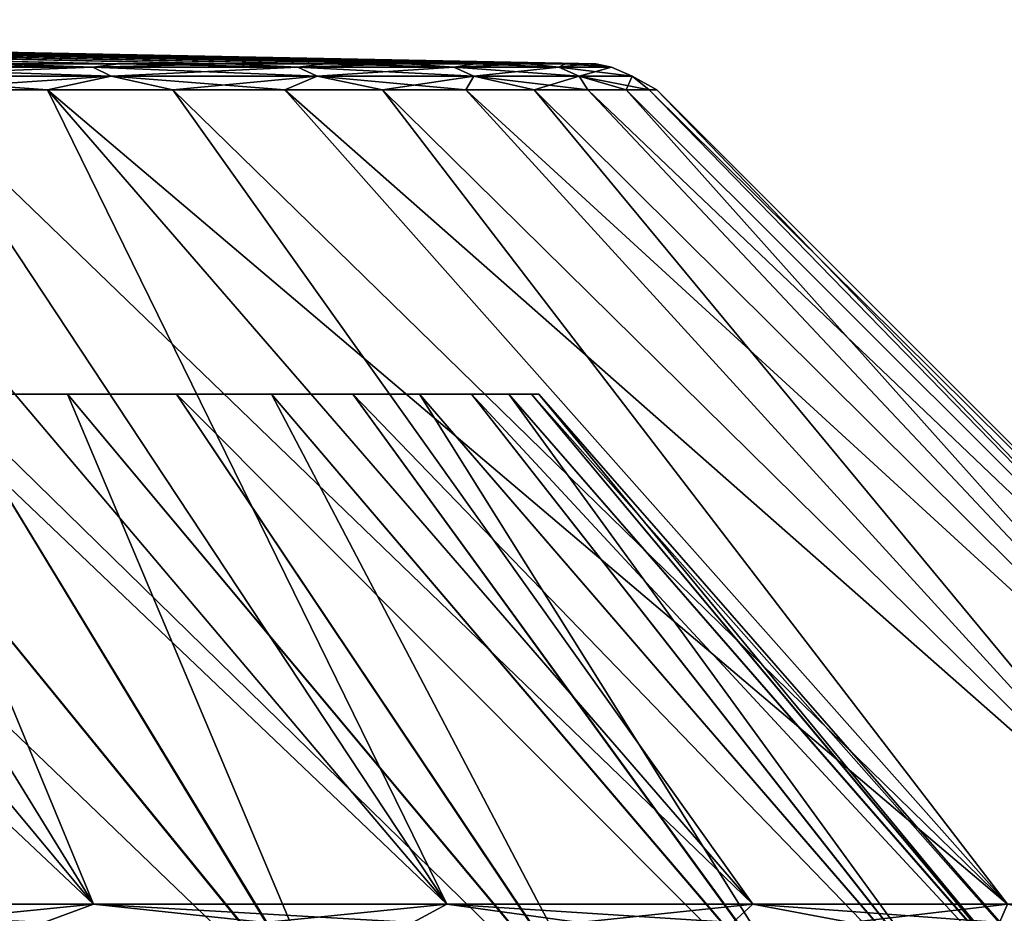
# Model space of a CAD drawing. Header units: millimetres. Extents: x -139 to 106, y -8 to 139.
# Tile 343 of 459: x -7.9 to -4.6, y 136.32 to 139.31. Entities that reach past the tile are written whole.
import ezdxf

# ---------------------------------------------------------------- set-up
doc = ezdxf.new("R2010")
doc.units = ezdxf.units.MM
doc.header["$LTSCALE"] = 53.842063
for name, color, linetype in [('306', 7, 'CONTINUOUS'), ('307', 7, 'CONTINUOUS'), ('308', 7, 'CONTINUOUS'), ('311', 7, 'CONTINUOUS'), ('312', 7, 'CONTINUOUS'), ('321', 7, 'CONTINUOUS'), ('324', 7, 'CONTINUOUS')]:
    doc.layers.add(name, color=color, linetype=linetype)

msp = doc.modelspace()

# ---------------------------------------------------------------- linework, layer by layer
at = {"layer": '306', "color": 8, "linetype": 'CONTINUOUS'}
for points in [[(-9.2066, 136.2887, -13.6109), (-8.9814, 136.3508, -13.3485), (-7.8192, 136.2887, -12.2722), (-9.2066, 136.2887, -13.6109)], [(-8.9814, 136.3508, -13.3485), (-7.652, 136.3508, -12.019), (-7.8192, 136.2887, -12.2722), (-8.9814, 136.3508, -13.3485)], [(-7.8192, 136.2887, -12.2722), (-7.652, 136.3508, -12.019), (-6.5829, 136.2887, -10.7929), (-7.8192, 136.2887, -12.2722)], [(-7.652, 136.3508, -12.019), (-6.4688, 136.3508, -10.5579), (-6.5829, 136.2887, -10.7929), (-7.652, 136.3508, -12.019)], [(-6.5829, 136.2887, -10.7929), (-6.4688, 136.3508, -10.5579), (-5.5118, 136.2887, -9.1898), (-6.5829, 136.2887, -10.7929)], [(-6.4688, 136.3508, -10.5579), (-5.4448, 136.3508, -8.9811), (-5.5118, 136.2887, -9.1898), (-6.4688, 136.3508, -10.5579)], [(-5.5118, 136.2887, -9.1898), (-5.4448, 136.3508, -8.9811), (-4.6182, 136.2887, -7.4815), (-5.5118, 136.2887, -9.1898)], [(-5.4448, 136.3508, -8.9811), (-4.5912, 136.3508, -7.3059), (-4.6182, 136.2887, -7.4815), (-5.4448, 136.3508, -8.9811)], [(-4.6182, 136.2887, -7.4815), (-4.5912, 136.3508, -7.3059), (-3.9123, 136.2887, -5.6875), (-4.6182, 136.2887, -7.4815)]]:
    msp.add_3dface(points, dxfattribs=at)
at = {"layer": '307', "color": 8, "linetype": 'CONTINUOUS'}
for points in [[(-7.652, 136.3508, 12.019), (-8.9814, 136.3508, 13.3485), (-8.2656, 136.2887, 12.7348), (-7.652, 136.3508, 12.019)], [(-7.0787, 136.2887, 11.4253), (-7.652, 136.3508, 12.019), (-8.2656, 136.2887, 12.7348), (-7.0787, 136.2887, 11.4253)], [(-6.4688, 136.3508, 10.5579), (-7.652, 136.3508, 12.019), (-7.0787, 136.2887, 11.4253), (-6.4688, 136.3508, 10.5579)], [(-6.0259, 136.2887, 10.0057), (-6.4688, 136.3508, 10.5579), (-7.0787, 136.2887, 11.4253), (-6.0259, 136.2887, 10.0057)], [(-5.4448, 136.3508, 8.9811), (-6.4688, 136.3508, 10.5579), (-6.0259, 136.2887, 10.0057), (-5.4448, 136.3508, 8.9811)], [(-5.1172, 136.2887, 8.4897), (-5.4448, 136.3508, 8.9811), (-6.0259, 136.2887, 10.0057), (-5.1172, 136.2887, 8.4897)], [(-4.5912, 136.3508, 7.3059), (-5.4448, 136.3508, 8.9811), (-5.1172, 136.2887, 8.4897), (-4.5912, 136.3508, 7.3059)], [(-4.3616, 136.2887, 6.892), (-4.5912, 136.3508, 7.3059), (-5.1172, 136.2887, 8.4897), (-4.3616, 136.2887, 6.892)]]:
    msp.add_3dface(points, dxfattribs=at)
at = {"layer": '308', "color": 8, "linetype": 'CONTINUOUS'}
for points in [[(-8.9814, 136.3508, 13.3485), (-7.652, 136.3508, 12.019), (-10.5458, 139.0783, 11.0813), (-8.9814, 136.3508, 13.3485)], [(-10.5458, 139.0783, 11.0813), (-7.652, 136.3508, 12.019), (-9.9192, 139.0783, 10.4546), (-10.5458, 139.0783, 11.0813)], [(-7.652, 136.3508, -12.019), (-8.9814, 136.3508, -13.3485), (-9.9192, 139.0783, -10.4546), (-7.652, 136.3508, -12.019)], [(-9.3301, 139.0783, -9.7926), (-7.652, 136.3508, -12.019), (-9.9192, 139.0783, -10.4546), (-9.3301, 139.0783, -9.7926)], [(-9.9192, 139.0783, 10.4546), (-7.652, 136.3508, 12.019), (-9.33, 139.0783, 9.7926), (-9.9192, 139.0783, 10.4546)], [(-8.7804, 139.0783, -9.0975), (-7.652, 136.3508, -12.019), (-9.3301, 139.0783, -9.7926), (-8.7804, 139.0783, -9.0975)], [(-7.652, 136.3508, 12.019), (-6.4688, 136.3508, 10.5579), (-9.33, 139.0783, 9.7926), (-7.652, 136.3508, 12.019)], [(-9.33, 139.0783, 9.7926), (-6.4688, 136.3508, 10.5579), (-8.7804, 139.0783, 9.0975), (-9.33, 139.0783, 9.7926)], [(-6.4688, 136.3508, -10.5579), (-7.652, 136.3508, -12.019), (-8.7804, 139.0783, -9.0975), (-6.4688, 136.3508, -10.5579)], [(-8.2721, 139.0783, -8.3716), (-6.4688, 136.3508, -10.5579), (-8.7804, 139.0783, -9.0975), (-8.2721, 139.0783, -8.3716)], [(-8.7804, 139.0783, 9.0975), (-6.4688, 136.3508, 10.5579), (-8.2721, 139.0783, 8.3715), (-8.7804, 139.0783, 9.0975)], [(-7.8069, 139.0783, -7.6173), (-6.4688, 136.3508, -10.5579), (-8.2721, 139.0783, -8.3716), (-7.8069, 139.0783, -7.6173)], [(-6.4688, 136.3508, 10.5579), (-5.4448, 136.3508, 8.9811), (-8.2721, 139.0783, 8.3715), (-6.4688, 136.3508, 10.5579)], [(-8.2721, 139.0783, 8.3715), (-5.4448, 136.3508, 8.9811), (-7.8069, 139.0783, 7.6173), (-8.2721, 139.0783, 8.3715)], [(-5.4448, 136.3508, -8.9811), (-6.4688, 136.3508, -10.5579), (-7.8069, 139.0783, -7.6173), (-5.4448, 136.3508, -8.9811)], [(-7.3863, 139.0783, -6.8373), (-5.4448, 136.3508, -8.9811), (-7.8069, 139.0783, -7.6173), (-7.3863, 139.0783, -6.8373)], [(-5.4448, 136.3508, 8.9811), (-4.5912, 136.3508, 7.3059), (-7.8069, 139.0783, 7.6173), (-5.4448, 136.3508, 8.9811)], [(-7.8069, 139.0783, 7.6173), (-4.5912, 136.3508, 7.3059), (-7.3863, 139.0783, 6.8373), (-7.8069, 139.0783, 7.6173)], [(-4.5912, 136.3508, -7.3059), (-5.4448, 136.3508, -8.9811), (-7.3863, 139.0783, -6.8373), (-4.5912, 136.3508, -7.3059)], [(-7.0118, 139.0783, -6.0341), (-4.5912, 136.3508, -7.3059), (-7.3863, 139.0783, -6.8373), (-7.0118, 139.0783, -6.0341)], [(-7.3863, 139.0783, 6.8373), (-4.5912, 136.3508, 7.3059), (-7.0118, 139.0783, 6.0341), (-7.3863, 139.0783, 6.8373)], [(-6.6846, 139.0783, -5.2106), (-4.5912, 136.3508, -7.3059), (-7.0118, 139.0783, -6.0341), (-6.6846, 139.0783, -5.2106)], [(-4.5912, 136.3508, 7.3059), (-3.9174, 136.3508, 5.5506), (-7.0118, 139.0783, 6.0341), (-4.5912, 136.3508, 7.3059)], [(-7.0118, 139.0783, 6.0341), (-3.9174, 136.3508, 5.5506), (-6.6846, 139.0783, 5.2105), (-7.0118, 139.0783, 6.0341)], [(-3.9174, 136.3508, -5.5506), (-4.5912, 136.3508, -7.3059), (-6.6846, 139.0783, -5.2106), (-3.9174, 136.3508, -5.5506)], [(-6.4058, 139.0783, -4.3693), (-3.9174, 136.3508, -5.5506), (-6.6846, 139.0783, -5.2106), (-6.4058, 139.0783, -4.3693)], [(-6.6846, 139.0783, 5.2105), (-3.9174, 136.3508, 5.5506), (-6.4058, 139.0783, 4.3693), (-6.6846, 139.0783, 5.2105)], [(-6.1765, 139.0783, -3.5134), (-3.9174, 136.3508, -5.5506), (-6.4058, 139.0783, -4.3693), (-6.1765, 139.0783, -3.5134)], [(-3.9174, 136.3508, 5.5506), (-3.4308, 136.3508, 3.7345), (-6.4058, 139.0783, 4.3693), (-3.9174, 136.3508, 5.5506)], [(-6.4058, 139.0783, 4.3693), (-3.4308, 136.3508, 3.7345), (-6.1765, 139.0783, 3.5133), (-6.4058, 139.0783, 4.3693)], [(-3.4308, 136.3508, -3.7346), (-3.9174, 136.3508, -5.5506), (-6.1765, 139.0783, -3.5134), (-3.4308, 136.3508, -3.7346)], [(-5.9973, 139.0783, -2.6455), (-3.4308, 136.3508, -3.7346), (-6.1765, 139.0783, -3.5134), (-5.9973, 139.0783, -2.6455)], [(-6.1765, 139.0783, 3.5133), (-3.4308, 136.3508, 3.7345), (-5.9973, 139.0783, 2.6455), (-6.1765, 139.0783, 3.5133)], [(-5.8688, 139.0783, -1.7686), (-3.4308, 136.3508, -3.7346), (-5.9973, 139.0783, -2.6455), (-5.8688, 139.0783, -1.7686)], [(-3.4308, 136.3508, 3.7345), (-3.1367, 136.3508, 1.8776), (-5.9973, 139.0783, 2.6455), (-3.4308, 136.3508, 3.7345)], [(-5.9973, 139.0783, 2.6455), (-3.1367, 136.3508, 1.8776), (-5.8688, 139.0783, 1.7686), (-5.9973, 139.0783, 2.6455)], [(-3.1367, 136.3508, -1.8776), (-3.4308, 136.3508, -3.7346), (-5.8688, 139.0783, -1.7686), (-3.1367, 136.3508, -1.8776)], [(-5.7916, 139.0783, -0.8858), (-3.1367, 136.3508, -1.8776), (-5.8688, 139.0783, -1.7686), (-5.7916, 139.0783, -0.8858)], [(-5.8688, 139.0783, 1.7686), (-3.1367, 136.3508, 1.8776), (-5.7916, 139.0783, 0.8858), (-5.8688, 139.0783, 1.7686)], [(-3.1367, 136.3508, 1.8776), (-3.0383, 136.3508, 0), (-5.7916, 139.0783, 0.8858), (-3.1367, 136.3508, 1.8776)], [(-5.7916, 139.0783, 0.8858), (-3.0383, 136.3508, 0), (-5.7658, 139.0783, 0), (-5.7916, 139.0783, 0.8858)], [(-5.7658, 139.0783, 0), (-3.1367, 136.3508, -1.8776), (-5.7916, 139.0783, -0.8858), (-5.7658, 139.0783, 0)], [(-3.0383, 136.3508, 0), (-3.1367, 136.3508, -1.8776), (-5.7658, 139.0783, 0), (-3.0383, 136.3508, 0)]]:
    msp.add_3dface(points, dxfattribs=at)
at = {"layer": '311', "color": 8, "linetype": 'CONTINUOUS'}
for points in [[(-7.6548, 139.1545, 7.0754), (-8.4428, 139.166, 8.2593), (-8.4981, 139.1545, 8.4768), (-7.6548, 139.1545, 7.0754)], [(-8.4981, 139.1545, -8.4768), (-7.9838, 139.166, -7.5152), (-7.6548, 139.1545, -7.0754), (-8.4981, 139.1545, -8.4768)], [(-8.4404, 139.1246, 8.5159), (-7.5933, 139.1246, 7.108), (-8.4981, 139.1545, 8.4768), (-8.4404, 139.1246, 8.5159)], [(-7.5933, 139.1246, 7.108), (-7.6548, 139.1545, 7.0754), (-8.4981, 139.1545, 8.4768), (-7.5933, 139.1246, 7.108)], [(-8.4404, 139.1246, -8.5159), (-8.4981, 139.1545, -8.4768), (-7.6548, 139.1545, -7.0754), (-8.4404, 139.1246, -8.5159)], [(-7.9838, 139.166, 7.5152), (-8.4428, 139.166, 8.2593), (-7.6548, 139.1545, 7.0754), (-7.9838, 139.166, 7.5152)], [(-7.5933, 139.1246, -7.108), (-8.4404, 139.1246, -8.5159), (-7.6548, 139.1545, -7.0754), (-7.5933, 139.1246, -7.108)], [(-7.5688, 139.166, 6.7456), (-7.9838, 139.166, 7.5152), (-7.6548, 139.1545, 7.0754), (-7.5688, 139.166, 6.7456)], [(-7.9838, 139.166, -7.5152), (-7.5688, 139.166, -6.7456), (-7.6548, 139.1545, -7.0754), (-7.9838, 139.166, -7.5152)], [(-6.9681, 139.1545, 5.591), (-7.5688, 139.166, 6.7456), (-7.6548, 139.1545, 7.0754), (-6.9681, 139.1545, 5.591)], [(-7.5688, 139.166, -6.7456), (-7.1993, 139.166, -5.9532), (-7.6548, 139.1545, -7.0754), (-7.5688, 139.166, -6.7456)], [(-7.6548, 139.1545, -7.0754), (-7.1993, 139.166, -5.9532), (-6.9681, 139.1545, -5.591), (-7.6548, 139.1545, -7.0754)], [(-7.5933, 139.1246, 7.108), (-6.9034, 139.1246, 5.6168), (-7.6548, 139.1545, 7.0754), (-7.5933, 139.1246, 7.108)], [(-6.9034, 139.1246, 5.6168), (-6.9681, 139.1545, 5.591), (-7.6548, 139.1545, 7.0754), (-6.9034, 139.1246, 5.6168)], [(-7.5933, 139.1246, -7.108), (-7.6548, 139.1545, -7.0754), (-6.9681, 139.1545, -5.591), (-7.5933, 139.1246, -7.108)], [(-6.9034, 139.1246, -5.6168), (-7.5933, 139.1246, -7.108), (-6.9681, 139.1545, -5.591), (-6.9034, 139.1246, -5.6168)], [(-7.1993, 139.166, 5.9532), (-7.5688, 139.166, 6.7456), (-6.9681, 139.1545, 5.591), (-7.1993, 139.166, 5.9532)], [(-6.8765, 139.166, 5.1407), (-7.1993, 139.166, 5.9532), (-6.9681, 139.1545, 5.591), (-6.8765, 139.166, 5.1407)], [(-7.1993, 139.166, -5.9532), (-6.8765, 139.166, -5.1407), (-6.9681, 139.1545, -5.591), (-7.1993, 139.166, -5.9532)], [(-6.4459, 139.1545, 4.0411), (-6.8765, 139.166, 5.1407), (-6.9681, 139.1545, 5.591), (-6.4459, 139.1545, 4.0411)], [(-6.8765, 139.166, -5.1407), (-6.6015, 139.166, -4.3108), (-6.9681, 139.1545, -5.591), (-6.8765, 139.166, -5.1407)], [(-6.9681, 139.1545, -5.591), (-6.6015, 139.166, -4.3108), (-6.4459, 139.1545, -4.0411), (-6.9681, 139.1545, -5.591)], [(-6.9034, 139.1246, 5.6168), (-6.3788, 139.1246, 4.0597), (-6.9681, 139.1545, 5.591), (-6.9034, 139.1246, 5.6168)], [(-6.3788, 139.1246, 4.0597), (-6.4459, 139.1545, 4.0411), (-6.9681, 139.1545, 5.591), (-6.3788, 139.1246, 4.0597)], [(-6.9034, 139.1246, -5.6168), (-6.9681, 139.1545, -5.591), (-6.4459, 139.1545, -4.0411), (-6.9034, 139.1246, -5.6168)], [(-6.3788, 139.1246, -4.0597), (-6.9034, 139.1246, -5.6168), (-6.4459, 139.1545, -4.0411), (-6.3788, 139.1246, -4.0597)], [(-6.6015, 139.166, 4.3108), (-6.8765, 139.166, 5.1407), (-6.4459, 139.1545, 4.0411), (-6.6015, 139.166, 4.3108)], [(-6.3752, 139.166, 3.4662), (-6.6015, 139.166, 4.3108), (-6.4459, 139.1545, 4.0411), (-6.3752, 139.166, 3.4662)], [(-6.6015, 139.166, -4.3108), (-6.3752, 139.166, -3.4662), (-6.4459, 139.1545, -4.0411), (-6.6015, 139.166, -4.3108)], [(-6.0943, 139.1545, 2.4437), (-6.3752, 139.166, 3.4662), (-6.4459, 139.1545, 4.0411), (-6.0943, 139.1545, 2.4437)], [(-6.3752, 139.166, -3.4662), (-6.1984, 139.166, -2.61), (-6.4459, 139.1545, -4.0411), (-6.3752, 139.166, -3.4662)], [(-6.4459, 139.1545, -4.0411), (-6.1984, 139.166, -2.61), (-6.0943, 139.1545, -2.4437), (-6.4459, 139.1545, -4.0411)], [(-6.3788, 139.1246, 4.0597), (-6.0255, 139.1246, 2.455), (-6.4459, 139.1545, 4.0411), (-6.3788, 139.1246, 4.0597)], [(-6.0255, 139.1246, 2.455), (-6.0943, 139.1545, 2.4437), (-6.4459, 139.1545, 4.0411), (-6.0255, 139.1246, 2.455)], [(-6.3788, 139.1246, -4.0597), (-6.4459, 139.1545, -4.0411), (-6.0943, 139.1545, -2.4437), (-6.3788, 139.1246, -4.0597)], [(-6.0255, 139.1246, -2.455), (-6.3788, 139.1246, -4.0597), (-6.0943, 139.1545, -2.4437), (-6.0255, 139.1246, -2.455)], [(-6.1984, 139.166, 2.61), (-6.3752, 139.166, 3.4662), (-6.0943, 139.1545, 2.4437), (-6.1984, 139.166, 2.61)], [(-6.0717, 139.166, 1.7449), (-6.1984, 139.166, 2.61), (-6.0943, 139.1545, 2.4437), (-6.0717, 139.166, 1.7449)], [(-6.1984, 139.166, -2.61), (-6.0717, 139.166, -1.7449), (-6.0943, 139.1545, -2.4437), (-6.1984, 139.166, -2.61)], [(-5.9174, 139.1545, 0.8178), (-6.0717, 139.166, 1.7449), (-6.0943, 139.1545, 2.4437), (-5.9174, 139.1545, 0.8178)], [(-6.0717, 139.166, -1.7449), (-5.9955, 139.166, -0.8739), (-6.0943, 139.1545, -2.4437), (-6.0717, 139.166, -1.7449)], [(-6.0943, 139.1545, -2.4437), (-5.9955, 139.166, -0.8739), (-5.9174, 139.1545, -0.8178), (-6.0943, 139.1545, -2.4437)], [(-6.0255, 139.1246, 2.455), (-5.8479, 139.1246, 0.8215), (-6.0943, 139.1545, 2.4437), (-6.0255, 139.1246, 2.455)], [(-5.8479, 139.1246, 0.8215), (-5.9174, 139.1545, 0.8178), (-6.0943, 139.1545, 2.4437), (-5.8479, 139.1246, 0.8215)], [(-6.0255, 139.1246, -2.455), (-6.0943, 139.1545, -2.4437), (-5.9174, 139.1545, -0.8178), (-6.0255, 139.1246, -2.455)], [(-5.9955, 139.166, 0.8739), (-6.0717, 139.166, 1.7449), (-5.9174, 139.1545, 0.8178), (-5.9955, 139.166, 0.8739)], [(-5.8479, 139.1246, -0.8215), (-6.0255, 139.1246, -2.455), (-5.9174, 139.1545, -0.8178), (-5.8479, 139.1246, -0.8215)], [(-5.9701, 139.166, 0), (-5.9955, 139.166, 0.8739), (-5.9174, 139.1545, 0.8178), (-5.9701, 139.166, 0)], [(-5.9955, 139.166, -0.8739), (-5.9701, 139.166, 0), (-5.9174, 139.1545, -0.8178), (-5.9955, 139.166, -0.8739)], [(-5.9174, 139.1545, -0.8178), (-5.9701, 139.166, 0), (-5.9174, 139.1545, 0.8178), (-5.9174, 139.1545, -0.8178)], [(-5.8479, 139.1246, 0.8215), (-5.8479, 139.1246, -0.8215), (-5.9174, 139.1545, 0.8178), (-5.8479, 139.1246, 0.8215)], [(-5.8479, 139.1246, -0.8215), (-5.9174, 139.1545, -0.8178), (-5.9174, 139.1545, 0.8178), (-5.8479, 139.1246, -0.8215)], [(-8.2721, 139.0783, 8.3715), (-7.8069, 139.0783, 7.6173), (-8.4404, 139.1246, 8.5159), (-8.2721, 139.0783, 8.3715)], [(-8.4404, 139.1246, 8.5159), (-7.8069, 139.0783, 7.6173), (-7.5933, 139.1246, 7.108), (-8.4404, 139.1246, 8.5159)], [(-7.5933, 139.1246, -7.108), (-8.2721, 139.0783, -8.3716), (-8.4404, 139.1246, -8.5159), (-7.5933, 139.1246, -7.108)], [(-7.8069, 139.0783, -7.6173), (-8.2721, 139.0783, -8.3716), (-7.5933, 139.1246, -7.108), (-7.8069, 139.0783, -7.6173)], [(-7.8069, 139.0783, 7.6173), (-7.3863, 139.0783, 6.8373), (-7.5933, 139.1246, 7.108), (-7.8069, 139.0783, 7.6173)], [(-7.3863, 139.0783, -6.8373), (-7.8069, 139.0783, -7.6173), (-7.5933, 139.1246, -7.108), (-7.3863, 139.0783, -6.8373)], [(-7.3863, 139.0783, 6.8373), (-7.0118, 139.0783, 6.0341), (-7.5933, 139.1246, 7.108), (-7.3863, 139.0783, 6.8373)], [(-7.5933, 139.1246, 7.108), (-7.0118, 139.0783, 6.0341), (-6.9034, 139.1246, 5.6168), (-7.5933, 139.1246, 7.108)], [(-6.9034, 139.1246, -5.6168), (-7.3863, 139.0783, -6.8373), (-7.5933, 139.1246, -7.108), (-6.9034, 139.1246, -5.6168)], [(-7.0118, 139.0783, -6.0341), (-7.3863, 139.0783, -6.8373), (-6.9034, 139.1246, -5.6168), (-7.0118, 139.0783, -6.0341)], [(-7.0118, 139.0783, 6.0341), (-6.6846, 139.0783, 5.2105), (-6.9034, 139.1246, 5.6168), (-7.0118, 139.0783, 6.0341)], [(-6.6846, 139.0783, -5.2106), (-7.0118, 139.0783, -6.0341), (-6.9034, 139.1246, -5.6168), (-6.6846, 139.0783, -5.2106)], [(-6.6846, 139.0783, 5.2105), (-6.4058, 139.0783, 4.3693), (-6.9034, 139.1246, 5.6168), (-6.6846, 139.0783, 5.2105)], [(-6.9034, 139.1246, 5.6168), (-6.4058, 139.0783, 4.3693), (-6.3788, 139.1246, 4.0597), (-6.9034, 139.1246, 5.6168)], [(-6.3788, 139.1246, -4.0597), (-6.6846, 139.0783, -5.2106), (-6.9034, 139.1246, -5.6168), (-6.3788, 139.1246, -4.0597)], [(-6.4058, 139.0783, -4.3693), (-6.6846, 139.0783, -5.2106), (-6.3788, 139.1246, -4.0597), (-6.4058, 139.0783, -4.3693)], [(-6.4058, 139.0783, 4.3693), (-6.1765, 139.0783, 3.5133), (-6.3788, 139.1246, 4.0597), (-6.4058, 139.0783, 4.3693)], [(-6.1765, 139.0783, -3.5134), (-6.4058, 139.0783, -4.3693), (-6.3788, 139.1246, -4.0597), (-6.1765, 139.0783, -3.5134)], [(-6.1765, 139.0783, 3.5133), (-5.9973, 139.0783, 2.6455), (-6.3788, 139.1246, 4.0597), (-6.1765, 139.0783, 3.5133)], [(-6.3788, 139.1246, 4.0597), (-5.9973, 139.0783, 2.6455), (-6.0255, 139.1246, 2.455), (-6.3788, 139.1246, 4.0597)], [(-6.0255, 139.1246, -2.455), (-6.1765, 139.0783, -3.5134), (-6.3788, 139.1246, -4.0597), (-6.0255, 139.1246, -2.455)], [(-5.9973, 139.0783, -2.6455), (-6.1765, 139.0783, -3.5134), (-6.0255, 139.1246, -2.455), (-5.9973, 139.0783, -2.6455)], [(-5.9973, 139.0783, 2.6455), (-5.8688, 139.0783, 1.7686), (-6.0255, 139.1246, 2.455), (-5.9973, 139.0783, 2.6455)], [(-5.8688, 139.0783, 1.7686), (-5.7916, 139.0783, 0.8858), (-6.0255, 139.1246, 2.455), (-5.8688, 139.0783, 1.7686)], [(-6.0255, 139.1246, 2.455), (-5.7916, 139.0783, 0.8858), (-5.8479, 139.1246, 0.8215), (-6.0255, 139.1246, 2.455)], [(-5.8688, 139.0783, -1.7686), (-5.9973, 139.0783, -2.6455), (-6.0255, 139.1246, -2.455), (-5.8688, 139.0783, -1.7686)], [(-5.8479, 139.1246, -0.8215), (-5.8688, 139.0783, -1.7686), (-6.0255, 139.1246, -2.455), (-5.8479, 139.1246, -0.8215)], [(-5.7916, 139.0783, -0.8858), (-5.8688, 139.0783, -1.7686), (-5.8479, 139.1246, -0.8215), (-5.7916, 139.0783, -0.8858)], [(-5.7916, 139.0783, 0.8858), (-5.7658, 139.0783, 0), (-5.8479, 139.1246, 0.8215), (-5.7916, 139.0783, 0.8858)], [(-5.7658, 139.0783, 0), (-5.7916, 139.0783, -0.8858), (-5.8479, 139.1246, -0.8215), (-5.7658, 139.0783, 0)], [(-5.8479, 139.1246, 0.8215), (-5.7658, 139.0783, 0), (-5.8479, 139.1246, -0.8215), (-5.8479, 139.1246, 0.8215)]]:
    msp.add_3dface(points, dxfattribs=at)
at = {"layer": '312', "linetype": 'CONTINUOUS'}
for points in [[(-7.9838, 139.166, 7.5152), (-7.5688, 139.166, 6.7456), (-14.6366, 139.3137, 3.9987), (-7.9838, 139.166, 7.5152)], [(-7.5688, 139.166, 6.7456), (-14.2289, 139.3137, 3.261), (-14.6366, 139.3137, 3.9987), (-7.5688, 139.166, 6.7456)], [(-7.5688, 139.166, 6.7456), (-7.1993, 139.166, 5.9532), (-14.2289, 139.3137, 3.261), (-7.5688, 139.166, 6.7456)], [(-7.1993, 139.166, 5.9532), (-6.8765, 139.166, 5.1407), (-14.2289, 139.3137, 3.261), (-7.1993, 139.166, 5.9532)], [(-6.8765, 139.166, 5.1407), (-13.9064, 139.3137, 2.4823), (-14.2289, 139.3137, 3.261), (-6.8765, 139.166, 5.1407)], [(-7.1993, 139.166, -5.9532), (-7.5688, 139.166, -6.7456), (-14.2289, 139.3137, -3.261), (-7.1993, 139.166, -5.9532)], [(-7.1993, 139.166, -5.9532), (-14.2289, 139.3137, -3.261), (-13.9064, 139.3137, -2.4823), (-7.1993, 139.166, -5.9532)], [(-7.5688, 139.166, -6.7456), (-7.9838, 139.166, -7.5152), (-14.2289, 139.3137, -3.261), (-7.5688, 139.166, -6.7456)], [(-6.8765, 139.166, 5.1407), (-6.6015, 139.166, 4.3108), (-13.9064, 139.3137, 2.4823), (-6.8765, 139.166, 5.1407)], [(-6.6015, 139.166, 4.3108), (-6.3752, 139.166, 3.4662), (-13.9064, 139.3137, 2.4823), (-6.6015, 139.166, 4.3108)], [(-6.3752, 139.166, 3.4662), (-13.6731, 139.3137, 1.6724), (-13.9064, 139.3137, 2.4823), (-6.3752, 139.166, 3.4662)], [(-6.6015, 139.166, -4.3108), (-6.8765, 139.166, -5.1407), (-13.9064, 139.3137, -2.4823), (-6.6015, 139.166, -4.3108)], [(-6.6015, 139.166, -4.3108), (-13.9064, 139.3137, -2.4823), (-13.6731, 139.3137, -1.6724), (-6.6015, 139.166, -4.3108)], [(-6.8765, 139.166, -5.1407), (-7.1993, 139.166, -5.9532), (-13.9064, 139.3137, -2.4823), (-6.8765, 139.166, -5.1407)], [(-6.3752, 139.166, 3.4662), (-6.1984, 139.166, 2.61), (-13.6731, 139.3137, 1.6724), (-6.3752, 139.166, 3.4662)], [(-6.1984, 139.166, 2.61), (-6.0717, 139.166, 1.7449), (-13.6731, 139.3137, 1.6724), (-6.1984, 139.166, 2.61)], [(-6.0717, 139.166, 1.7449), (-13.5319, 139.3137, 0.8415), (-13.6731, 139.3137, 1.6724), (-6.0717, 139.166, 1.7449)], [(-6.1984, 139.166, -2.61), (-6.3752, 139.166, -3.4662), (-13.6731, 139.3137, -1.6724), (-6.1984, 139.166, -2.61)], [(-6.1984, 139.166, -2.61), (-13.6731, 139.3137, -1.6724), (-13.5319, 139.3137, -0.8415), (-6.1984, 139.166, -2.61)], [(-6.3752, 139.166, -3.4662), (-6.6015, 139.166, -4.3108), (-13.6731, 139.3137, -1.6724), (-6.3752, 139.166, -3.4662)], [(-6.0717, 139.166, 1.7449), (-5.9955, 139.166, 0.8739), (-13.5319, 139.3137, 0.8415), (-6.0717, 139.166, 1.7449)], [(-5.9955, 139.166, 0.8739), (-5.9701, 139.166, 0), (-13.5319, 139.3137, 0.8415), (-5.9955, 139.166, 0.8739)], [(-5.9701, 139.166, 0), (-13.4846, 139.3137), (-13.5319, 139.3137, 0.8415), (-5.9701, 139.166, 0)], [(-5.9955, 139.166, -0.8739), (-6.0717, 139.166, -1.7449), (-13.5319, 139.3137, -0.8415), (-5.9955, 139.166, -0.8739)], [(-5.9955, 139.166, -0.8739), (-13.5319, 139.3137, -0.8415), (-13.4846, 139.3137), (-5.9955, 139.166, -0.8739)], [(-6.0717, 139.166, -1.7449), (-6.1984, 139.166, -2.61), (-13.5319, 139.3137, -0.8415), (-6.0717, 139.166, -1.7449)], [(-5.9701, 139.166, 0), (-5.9955, 139.166, -0.8739), (-13.4846, 139.3137), (-5.9701, 139.166, 0)]]:
    msp.add_3dface(points, dxfattribs=at)
at = {"layer": '321', "color": 8, "linetype": 'CONTINUOUS'}
for points in [[(-7.91, 135.8719, -10.4479), (-6.8221, 135.8716, -8.9162), (-9.0974, 138.0593, -8.8615), (-7.91, 135.8719, -10.4479)], [(-9.0974, 138.0593, -8.8615), (-6.8221, 135.8716, -8.9162), (-8.6023, 138.0593, -8.1543), (-9.0974, 138.0593, -8.8615)], [(-8.6023, 138.0593, -8.1543), (-6.8221, 135.8716, -8.9162), (-8.1492, 138.0593, -7.4198), (-8.6023, 138.0593, -8.1543)], [(-6.816, 135.8691, 8.9108), (-7.903, 135.8689, 10.4433), (-8.6023, 138.0593, 8.1543), (-6.816, 135.8691, 8.9108)], [(-8.1492, 138.0593, 7.4198), (-6.816, 135.8691, 8.9108), (-8.6023, 138.0593, 8.1543), (-8.1492, 138.0593, 7.4198)], [(-6.8221, 135.8716, -8.9162), (-5.9125, 135.8714, -7.2723), (-8.1492, 138.0593, -7.4198), (-6.8221, 135.8716, -8.9162)], [(-8.1492, 138.0593, -7.4198), (-5.9125, 135.8714, -7.2723), (-7.7394, 138.0593, -6.6598), (-8.1492, 138.0593, -7.4198)], [(-7.7394, 138.0593, 6.6598), (-6.816, 135.8691, 8.9108), (-8.1492, 138.0593, 7.4198), (-7.7394, 138.0593, 6.6598)], [(-7.7394, 138.0593, -6.6598), (-5.9125, 135.8714, -7.2723), (-7.3747, 138.0593, -5.8777), (-7.7394, 138.0593, -6.6598)], [(-5.9075, 135.8693, 7.2662), (-6.816, 135.8691, 8.9108), (-7.7394, 138.0593, 6.6598), (-5.9075, 135.8693, 7.2662)], [(-7.3747, 138.0593, 5.8777), (-5.9075, 135.8693, 7.2662), (-7.7394, 138.0593, 6.6598), (-7.3747, 138.0593, 5.8777)], [(-5.9125, 135.8714, -7.2723), (-5.1928, 135.8712, -5.5369), (-7.3747, 138.0593, -5.8777), (-5.9125, 135.8714, -7.2723)], [(-7.3747, 138.0593, -5.8777), (-5.1928, 135.8712, -5.5369), (-7.0559, 138.0593, -5.0753), (-7.3747, 138.0593, -5.8777)], [(-7.0559, 138.0593, 5.0753), (-5.9075, 135.8693, 7.2662), (-7.3747, 138.0593, 5.8777), (-7.0559, 138.0593, 5.0753)], [(-7.0559, 138.0593, -5.0753), (-5.1928, 135.8712, -5.5369), (-6.7844, 138.0593, -4.2559), (-7.0559, 138.0593, -5.0753)], [(-5.189, 135.8696, 5.5301), (-5.9075, 135.8693, 7.2662), (-7.0559, 138.0593, 5.0753), (-5.189, 135.8696, 5.5301)], [(-6.7844, 138.0593, 4.2559), (-5.189, 135.8696, 5.5301), (-7.0559, 138.0593, 5.0753), (-6.7844, 138.0593, 4.2559)], [(-5.1928, 135.8712, -5.5369), (-4.6719, 135.8709, -3.7317), (-6.7844, 138.0593, -4.2559), (-5.1928, 135.8712, -5.5369)], [(-6.7844, 138.0593, -4.2559), (-4.6719, 135.8709, -3.7317), (-6.5611, 138.0593, -3.4223), (-6.7844, 138.0593, -4.2559)], [(-6.5611, 138.0593, 3.4223), (-5.189, 135.8696, 5.5301), (-6.7844, 138.0593, 4.2559), (-6.5611, 138.0593, 3.4223)], [(-6.5611, 138.0593, -3.4223), (-4.6719, 135.8709, -3.7317), (-6.3864, 138.0593, -2.5767), (-6.5611, 138.0593, -3.4223)], [(-4.6693, 135.8698, 3.7246), (-5.189, 135.8696, 5.5301), (-6.5611, 138.0593, 3.4223), (-4.6693, 135.8698, 3.7246)], [(-6.3864, 138.0593, 2.5767), (-4.6693, 135.8698, 3.7246), (-6.5611, 138.0593, 3.4223), (-6.3864, 138.0593, 2.5767)], [(-4.6719, 135.8709, -3.7317), (-4.3565, 135.8706, -1.8796), (-6.3864, 138.0593, -2.5767), (-4.6719, 135.8709, -3.7317)], [(-6.3864, 138.0593, -2.5767), (-4.3565, 135.8706, -1.8796), (-6.2614, 138.0593, -1.7229), (-6.3864, 138.0593, -2.5767)], [(-6.2614, 138.0593, 1.7229), (-4.6693, 135.8698, 3.7246), (-6.3864, 138.0593, 2.5767), (-6.2614, 138.0593, 1.7229)], [(-6.2614, 138.0593, -1.7229), (-4.3565, 135.8706, -1.8796), (-6.1861, 138.0593, -0.8628), (-6.2614, 138.0593, -1.7229)], [(-4.3552, 135.8701, 1.8722), (-4.6693, 135.8698, 3.7246), (-6.2614, 138.0593, 1.7229), (-4.3552, 135.8701, 1.8722)], [(-6.1861, 138.0593, 0.8628), (-4.3552, 135.8701, 1.8722), (-6.2614, 138.0593, 1.7229), (-6.1861, 138.0593, 0.8628)], [(-4.3565, 135.8706, -1.8796), (-4.2504, 135.8704, -0.0038), (-6.1861, 138.0593, -0.8628), (-4.3565, 135.8706, -1.8796)], [(-6.1861, 138.0593, -0.8628), (-4.2504, 135.8704, -0.0038), (-6.161, 138.0593, 0), (-6.1861, 138.0593, -0.8628)], [(-6.161, 138.0593, 0), (-4.3552, 135.8701, 1.8722), (-6.1861, 138.0593, 0.8628), (-6.161, 138.0593, 0)], [(-4.2504, 135.8704, -0.0038), (-4.3552, 135.8701, 1.8722), (-6.161, 138.0593, 0), (-4.2504, 135.8704, -0.0038)]]:
    msp.add_3dface(points, dxfattribs=at)
at = {"layer": '324', "color": 8, "linetype": 'CONTINUOUS'}
for points in [[(-8.1492, 138.0593, -7.4198), (-7.7394, 138.0593, -6.6598), (-8.1492, 138.0593, 7.4198), (-8.1492, 138.0593, -7.4198)], [(-7.7394, 138.0593, -6.6598), (-7.7394, 138.0593, 6.6598), (-8.1492, 138.0593, 7.4198), (-7.7394, 138.0593, -6.6598)], [(-7.7394, 138.0593, -6.6598), (-7.3747, 138.0593, -5.8777), (-7.7394, 138.0593, 6.6598), (-7.7394, 138.0593, -6.6598)], [(-7.3747, 138.0593, -5.8777), (-7.3747, 138.0593, 5.8777), (-7.7394, 138.0593, 6.6598), (-7.3747, 138.0593, -5.8777)], [(-7.3747, 138.0593, -5.8777), (-7.0559, 138.0593, -5.0753), (-7.3747, 138.0593, 5.8777), (-7.3747, 138.0593, -5.8777)], [(-7.0559, 138.0593, -5.0753), (-7.0559, 138.0593, 5.0753), (-7.3747, 138.0593, 5.8777), (-7.0559, 138.0593, -5.0753)], [(-7.0559, 138.0593, -5.0753), (-6.7844, 138.0593, -4.2559), (-7.0559, 138.0593, 5.0753), (-7.0559, 138.0593, -5.0753)], [(-6.7844, 138.0593, -4.2559), (-6.7844, 138.0593, 4.2559), (-7.0559, 138.0593, 5.0753), (-6.7844, 138.0593, -4.2559)], [(-6.7844, 138.0593, -4.2559), (-6.5611, 138.0593, -3.4223), (-6.7844, 138.0593, 4.2559), (-6.7844, 138.0593, -4.2559)], [(-6.5611, 138.0593, -3.4223), (-6.5611, 138.0593, 3.4223), (-6.7844, 138.0593, 4.2559), (-6.5611, 138.0593, -3.4223)], [(-6.5611, 138.0593, -3.4223), (-6.3864, 138.0593, -2.5767), (-6.5611, 138.0593, 3.4223), (-6.5611, 138.0593, -3.4223)], [(-6.3864, 138.0593, -2.5767), (-6.3864, 138.0593, 2.5767), (-6.5611, 138.0593, 3.4223), (-6.3864, 138.0593, -2.5767)], [(-6.3864, 138.0593, -2.5767), (-6.2614, 138.0593, -1.7229), (-6.3864, 138.0593, 2.5767), (-6.3864, 138.0593, -2.5767)], [(-6.2614, 138.0593, -1.7229), (-6.2614, 138.0593, 1.7229), (-6.3864, 138.0593, 2.5767), (-6.2614, 138.0593, -1.7229)], [(-6.2614, 138.0593, -1.7229), (-6.1861, 138.0593, -0.8628), (-6.2614, 138.0593, 1.7229), (-6.2614, 138.0593, -1.7229)], [(-6.1861, 138.0593, -0.8628), (-6.1861, 138.0593, 0.8628), (-6.2614, 138.0593, 1.7229), (-6.1861, 138.0593, -0.8628)], [(-6.1861, 138.0593, -0.8628), (-6.161, 138.0593, 0), (-6.1861, 138.0593, 0.8628), (-6.1861, 138.0593, -0.8628)]]:
    msp.add_3dface(points, dxfattribs=at)

doc.saveas('drawing.dxf')
